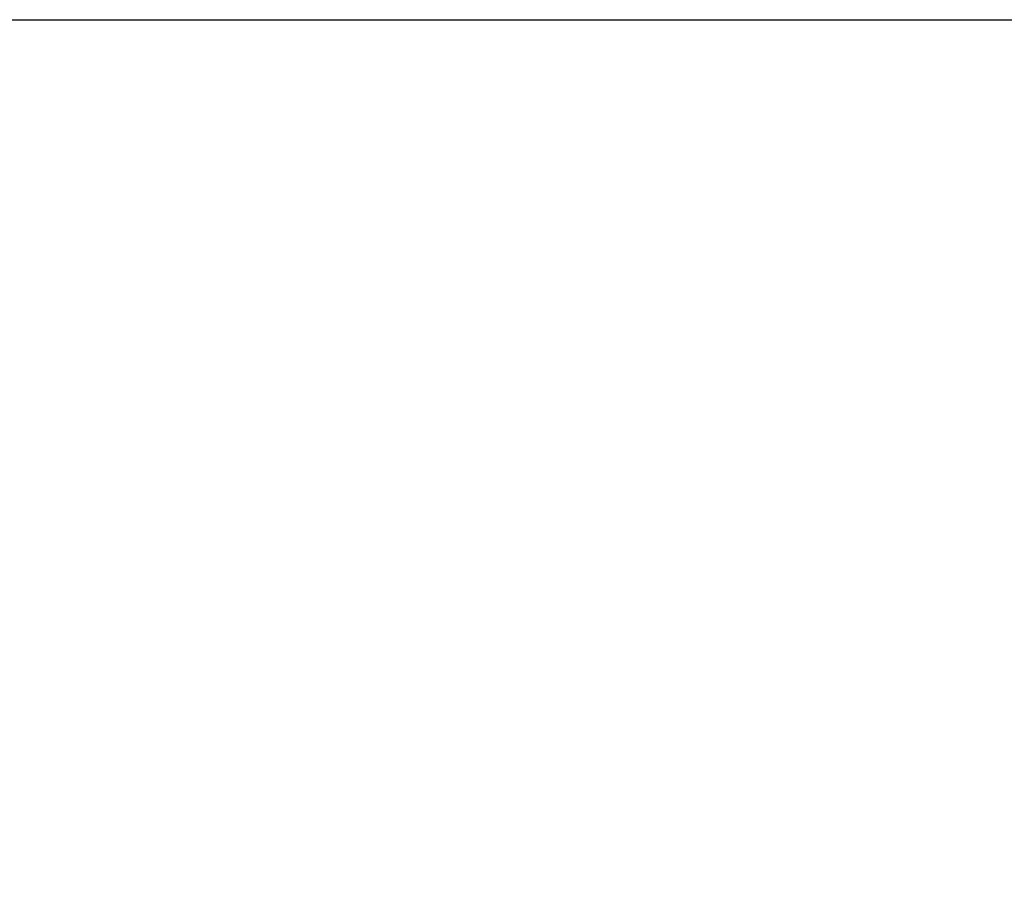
# Model space of a CAD drawing. Header units: millimetres. Extents: x 15 to 2005, y -26 to 622.
# Tile 466 of 656: x 94.4549 to 94.4806, y -12.2662 to -12.2432. Entities that reach past the tile are written whole.
import ezdxf

# ---------------------------------------------------------------- set-up
doc = ezdxf.new("R2010")
doc.units = ezdxf.units.MM

# ---------------------------------------------------------------- blocks, each defined once
blk = doc.blocks.new('SG')
at = {"color": 7, "linetype": 'Continuous'}
blk.add_open_spline([(94.379909, -12.243162), (94.38134, -12.243173), (94.382778, -12.243204), (94.384225, -12.243256), (94.385679, -12.243329), (94.38714, -12.243424), (94.388608, -12.243542), (94.390081, -12.243681), (94.391561, -12.243844), (94.393045, -12.244029), (94.394535, -12.244238), (94.396028, -12.24447), (94.397525, -12.244726), (94.399026, -12.245007), (94.400529, -12.245311), (94.402034, -12.245641), (94.403541, -12.245995), (94.405048, -12.246374), (94.406556, -12.246778), (94.408064, -12.247208), (94.409571, -12.247663), (94.411077, -12.248144), (94.412581, -12.24865), (94.414082, -12.249183), (94.415579, -12.249741), (94.417073, -12.250325), (94.418562, -12.250935), (94.420046, -12.251571), (94.421525, -12.252233), (94.422996, -12.252921), (94.424461, -12.253635), (94.425917, -12.254375), (94.427365, -12.25514), (94.428804, -12.255931), (94.430233, -12.256748), (94.431651, -12.25759), (94.433059, -12.258456), (94.434454, -12.259348), (94.435837, -12.260265), (94.437207, -12.261206), (94.438563, -12.262171), (94.439905, -12.263159), (94.441232, -12.264172), (94.442543, -12.265207), (94.443838, -12.266266), (94.445116, -12.267346), (94.446376, -12.268449), (94.447619, -12.269573), (94.448843, -12.270719), (94.450048, -12.271885), (94.451234, -12.273072), (94.4524, -12.274278), (94.453544, -12.275503), (94.454668, -12.276747), (94.455771, -12.278009), (94.456852, -12.279289), (94.45791, -12.280586), (94.458945, -12.281899), (94.459958, -12.283228), (94.460947, -12.284572), (94.461912, -12.285931), (94.462853, -12.287303), (94.46377, -12.28869), (94.464662, -12.290088), (94.46553, -12.291499), (94.466372, -12.292921), (94.467189, -12.294354), (94.46798, -12.295797), (94.468746, -12.29725), (94.469486, -12.298711), (94.4702, -12.30018), (94.470888, -12.301657), (94.471551, -12.30314), (94.472187, -12.30463), (94.472797, -12.306124), (94.473381, -12.307624), (94.473939, -12.309128), (94.474471, -12.310635), (94.474977, -12.312145), (94.475457, -12.313657), (94.475911, -12.315171), (94.47634, -12.316686), (94.476744, -12.318201), (94.477121, -12.319716), (94.477474, -12.32123), (94.477802, -12.322743), (94.478105, -12.324253), (94.478383, -12.325762), (94.478637, -12.327267), (94.478868, -12.328768), (94.479074, -12.330265), (94.479256, -12.331758), (94.479416, -12.333246), (94.479553, -12.334728), (94.479666, -12.336204), (94.479758, -12.337673), (94.479828, -12.339135), (94.479876, -12.34059), (94.479903, -12.342038), (94.479908, -12.343477), (94.479894, -12.344908)], degree=1, knots=[0, 0, 0.009008, 0.01807, 0.027185, 0.036351, 0.04557, 0.05484, 0.06416, 0.073531, 0.08295, 0.092419, 0.101935, 0.111499, 0.12111, 0.130766, 0.140467, 0.150212, 0.16, 0.169831, 0.179702, 0.189615, 0.199566, 0.209557, 0.219584, 0.229648, 0.239747, 0.24988, 0.260046, 0.270244, 0.280472, 0.29073, 0.301015, 0.311328, 0.321666, 0.332029, 0.342414, 0.352821, 0.363248, 0.373694, 0.384158, 0.394637, 0.405132, 0.415639, 0.426158, 0.436688, 0.447226, 0.457772, 0.468324, 0.47888, 0.489439, 0.5, 0.510561, 0.52112, 0.531676, 0.542228, 0.552774, 0.563312, 0.573842, 0.584361, 0.594868, 0.605363, 0.615842, 0.626306, 0.636752, 0.647179, 0.657586, 0.667971, 0.678334, 0.688672, 0.698985, 0.70927, 0.719528, 0.729756, 0.739954, 0.75012, 0.760253, 0.770352, 0.780416, 0.790443, 0.800434, 0.810385, 0.820298, 0.830169, 0.84, 0.849788, 0.859533, 0.869234, 0.87889, 0.888501, 0.898065, 0.907581, 0.91705, 0.926469, 0.93584, 0.94516, 0.95443, 0.963649, 0.972815, 0.98193, 0.990992, 1, 1], dxfattribs=at)

msp = doc.modelspace()

# ---------------------------------------------------------------- linework, layer by layer
at = {"color": 7, "linetype": 'Continuous'}
msp.add_line((91.98167, -12.243162), (156.98167, -12.243162), dxfattribs=at)
msp.add_arc((94.379909, -12.343162), 0.1, 359, 90, dxfattribs=at)

# ---------------------------------------------------------------- block references
msp.add_blockref('SG', (0, 0))

doc.saveas('drawing.dxf')
